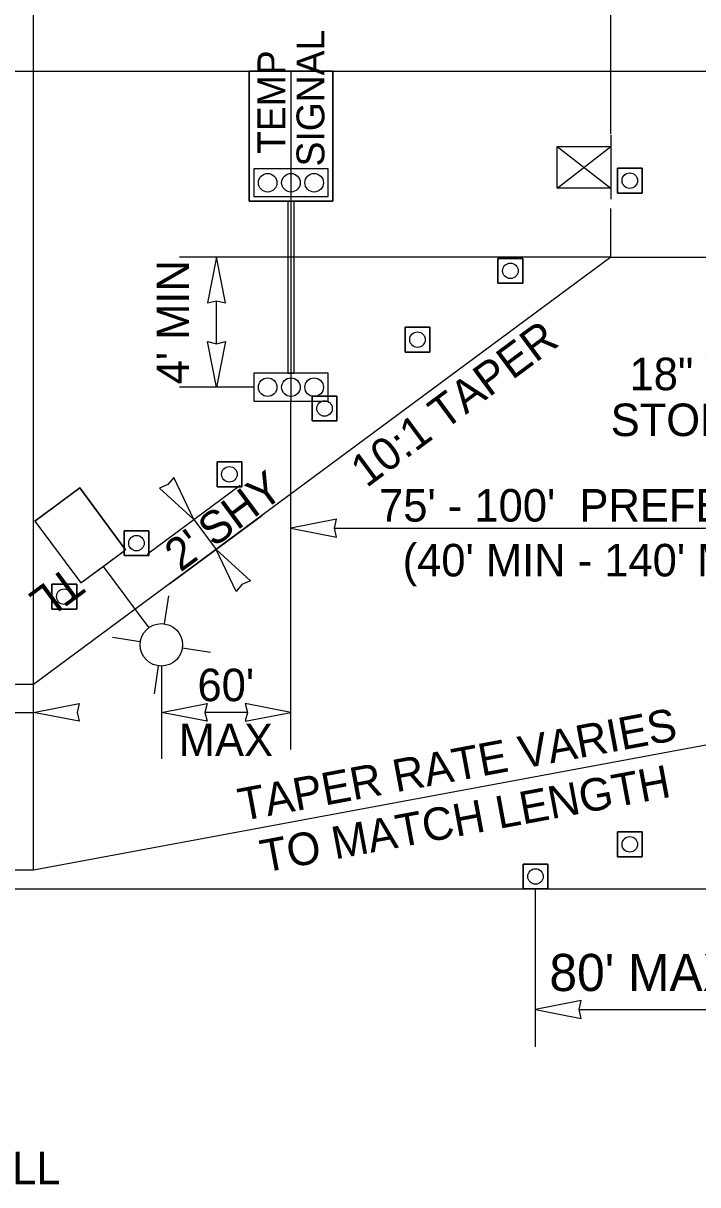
# Model space of a CAD drawing. Extents: x 99976 to 100136, y 99905 to 100011.
# Drawn here: x 100063.547 to 100064.999, y 99915.542 to 99918.043 of the extents above; entities that cross this region are included whole.
import ezdxf

# ---------------------------------------------------------------- set-up
doc = ezdxf.new("R2010")
doc.units = 0
for name, color, linetype in [('RD_ED_ShoulderPavedEdge', 7, 'Continuous'), ('RD_MK_LineEdgeWhite', 7, 'Continuous'), ('TR_SN_ConstructionSigns', 7, 'Continuous'), ('TR_WZ_PortableLightStandard', 7, 'Continuous'), ('TR_WZ_PortableSignMount5ftMinBlk-Wht', 7, 'Continuous'), ('TR_WZ_TempSignal', 7, 'Continuous'), ('TR_WZ_TrafficCone', 7, 'Continuous'), ('TR_WZ_WorkZoneDetails', 7, 'Continuous'), ('TR_WZ_WorkZoneTextCurrent', 7, 'Continuous')]:
    doc.layers.add(name, color=color, linetype=linetype)

msp = doc.modelspace()

# ---------------------------------------------------------------- linework, layer by layer
at = {"layer": 'RD_ED_ShoulderPavedEdge'}
for p, q in [((100075.6424, 99917.9393), (100060.3, 99917.9393)), ((100060.3, 99916.1793), (100075.6425, 99916.1793))]:
    msp.add_line(p, q, dxfattribs=at)
at = {"layer": 'RD_MK_LineEdgeWhite'}
for p, q in [((100064.8112, 99917.5393), (100063.5692, 99916.6193)), ((100064.8112, 99917.5393), (100075.6425, 99917.5393)), ((100063.5692, 99916.6193), (100060.3, 99916.6193)), ((100065.5008, 99916.5793), (100063.5692, 99916.2193)), ((100063.5692, 99916.2193), (100060.3, 99916.2193))]:
    msp.add_line(p, q, dxfattribs=at)
at = {"layer": 'TR_WZ_PortableLightStandard'}
for p, q in [((100063.5722, 99916.9712), (100063.6686, 99917.0426)), ((100063.6686, 99917.0426), (100063.7674, 99916.9093)), ((100063.7674, 99916.9093), (100063.6686, 99917.0426)), ((100063.5722, 99916.9712), (100063.671, 99916.8379)), ((100063.5722, 99916.9712), (100063.671, 99916.8379)), ((100063.671, 99916.8379), (100063.7674, 99916.9093)), ((100063.7192, 99916.8736), (100063.817, 99916.7415)), ((100063.8511, 99916.75), (100063.8601, 99916.8102)), ((100063.799, 99916.7114), (100063.7389, 99916.7204)), ((100063.8896, 99916.698), (100063.9498, 99916.689)), ((100063.8375, 99916.6594), (100063.8286, 99916.5992))]:
    msp.add_line(p, q, dxfattribs=at)
for points in [[(100063.6686, 99917.0426), (100063.6204, 99917.0069), (100063.5722, 99916.9712)], [(100063.671, 99916.8379), (100063.7192, 99916.8736), (100063.7674, 99916.9093)]]:
    msp.add_lwpolyline(points, dxfattribs=at)
msp.add_circle((100063.8443, 99916.7047), 0.0457, dxfattribs=at)
msp.add_circle((100063.8443, 99916.7047), 0.0457, dxfattribs=at)
at = {"layer": 'TR_WZ_PortableSignMount5ftMinBlk-Wht'}
for p, q in [((100064.8112, 99917.8019), (100064.8112, 99917.664)), ((100064.6962, 99917.6881), (100064.8112, 99917.7778)), ((100064.6962, 99917.7778), (100064.8112, 99917.6881)), ((100064.7535, 99917.7328), (100064.7535, 99917.7328)), ((100064.7537, 99917.7329), (100064.7537, 99917.7329))]:
    msp.add_line(p, q, dxfattribs=at)
msp.add_lwpolyline([(100064.6962, 99917.6881), (100064.6962, 99917.7778), (100064.8112, 99917.7778), (100064.8112, 99917.6881)], close=True, dxfattribs=at)
at = {"layer": 'TR_WZ_TempSignal'}
for p, q in [((100064.033, 99917.6596), (100064.033, 99917.9397)), ((100064.033, 99917.9397), (100064.2131, 99917.9397)), ((100064.2131, 99917.9397), (100064.033, 99917.9397)), ((100064.033, 99917.9397), (100064.033, 99917.6596)), ((100064.1231, 99917.9397), (100064.1231, 99917.2294)), ((100064.2131, 99917.9397), (100064.2131, 99917.6596)), ((100064.2131, 99917.6596), (100064.2131, 99917.9397)), ((100064.203, 99917.7295), (100064.0432, 99917.7295)), ((100064.0432, 99917.7295), (100064.0432, 99917.6696)), ((100064.203, 99917.6696), (100064.203, 99917.7295)), ((100064.2131, 99917.6596), (100064.033, 99917.6596)), ((100064.033, 99917.6596), (100064.1164, 99917.6596)), ((100064.0432, 99917.6696), (100064.203, 99917.6696)), ((100064.1298, 99917.6596), (100064.1164, 99917.6596)), ((100064.1164, 99917.6596), (100064.1164, 99917.2893)), ((100064.1164, 99917.6596), (100064.1298, 99917.6596)), ((100064.1298, 99917.2893), (100064.1298, 99917.6596)), ((100064.1298, 99917.6596), (100064.2131, 99917.6596)), ((100064.203, 99917.2893), (100064.0432, 99917.2893)), ((100064.0432, 99917.2893), (100064.0432, 99917.2294)), ((100064.1164, 99917.2893), (100064.1298, 99917.2893)), ((100064.203, 99917.2294), (100064.203, 99917.2893)), ((100064.0432, 99917.2294), (100064.203, 99917.2294))]:
    msp.add_line(p, q, dxfattribs=at)
for points in [[(100064.0432, 99917.7295), (100064.0432, 99917.6696), (100064.203, 99917.6696), (100064.203, 99917.7295), (100064.0432, 99917.7295)], [(100064.0432, 99917.2893), (100064.0432, 99917.2294), (100064.203, 99917.2294), (100064.203, 99917.2893), (100064.0432, 99917.2893)]]:
    msp.add_lwpolyline(points, dxfattribs=at)
for centre in [(100064.0731, 99917.6995), (100064.0731, 99917.6995), (100064.1231, 99917.6995), (100064.1231, 99917.6995), (100064.173, 99917.6995), (100064.173, 99917.6995), (100064.0731, 99917.2593), (100064.0731, 99917.2593), (100064.1231, 99917.2593), (100064.1231, 99917.2593), (100064.173, 99917.2593), (100064.173, 99917.2593)]:
    msp.add_circle(centre, 0.02, dxfattribs=at)
at = {"layer": 'TR_WZ_TrafficCone'}
for points in [[(100064.8789, 99917.6773), (100064.8256, 99917.6773), (100064.8256, 99917.7306), (100064.8789, 99917.7306), (100064.8789, 99917.6773)], [(100064.8789, 99917.7306), (100064.8256, 99917.7306), (100064.8256, 99917.6773), (100064.8789, 99917.6773), (100064.8789, 99917.7306)], [(100064.6221, 99917.4832), (100064.5687, 99917.4832), (100064.5687, 99917.5366), (100064.6221, 99917.5366), (100064.6221, 99917.4832)], [(100064.6221, 99917.5366), (100064.5687, 99917.5366), (100064.5687, 99917.4832), (100064.6221, 99917.4832), (100064.6221, 99917.5366)], [(100064.4221, 99917.3351), (100064.3687, 99917.3351), (100064.3687, 99917.3884), (100064.4221, 99917.3884), (100064.4221, 99917.3351)], [(100064.4221, 99917.3884), (100064.3687, 99917.3884), (100064.3687, 99917.3351), (100064.4221, 99917.3351), (100064.4221, 99917.3884)], [(100064.2221, 99917.1869), (100064.1687, 99917.1869), (100064.1687, 99917.2403), (100064.2221, 99917.2403), (100064.2221, 99917.1869)], [(100064.2221, 99917.2403), (100064.1687, 99917.2403), (100064.1687, 99917.1869), (100064.2221, 99917.1869), (100064.2221, 99917.2403)], [(100064.0174, 99917.0451), (100063.9641, 99917.0451), (100063.9641, 99917.0984), (100064.0174, 99917.0984), (100064.0174, 99917.0451)], [(100064.0174, 99917.0984), (100063.9641, 99917.0984), (100063.9641, 99917.0451), (100064.0174, 99917.0451), (100064.0174, 99917.0984)], [(100063.8174, 99916.8969), (100063.7641, 99916.8969), (100063.7641, 99916.9503), (100063.8174, 99916.9503), (100063.8174, 99916.8969)], [(100063.8174, 99916.9503), (100063.7641, 99916.9503), (100063.7641, 99916.8969), (100063.8174, 99916.8969), (100063.8174, 99916.9503)], [(100063.662, 99916.7818), (100063.6087, 99916.7818), (100063.6087, 99916.8352), (100063.662, 99916.8352), (100063.662, 99916.7818)], [(100063.662, 99916.8352), (100063.6087, 99916.8352), (100063.6087, 99916.7818), (100063.662, 99916.7818), (100063.662, 99916.8352)], [(100064.8789, 99916.2485), (100064.8256, 99916.2485), (100064.8256, 99916.3018), (100064.8789, 99916.3018), (100064.8789, 99916.2485)], [(100064.8789, 99916.3018), (100064.8256, 99916.3018), (100064.8256, 99916.2485), (100064.8789, 99916.2485), (100064.8789, 99916.3018)], [(100064.6761, 99916.1793), (100064.6227, 99916.1793), (100064.6227, 99916.2326), (100064.6761, 99916.2326), (100064.6761, 99916.1793)], [(100064.6761, 99916.2326), (100064.6227, 99916.2326), (100064.6227, 99916.1793), (100064.6761, 99916.1793), (100064.6761, 99916.2326)]]:
    msp.add_lwpolyline(points, dxfattribs=at)
for centre in [(100064.8523, 99917.704), (100064.5954, 99917.5099), (100064.3954, 99917.3617), (100064.1954, 99917.2136), (100063.9907, 99917.0718), (100063.7907, 99916.9236), (100063.6354, 99916.8085), (100064.8523, 99916.2751), (100064.6494, 99916.206)]:
    msp.add_circle(centre, 0.0167, dxfattribs=at)
at = {"layer": 'TR_WZ_WorkZoneDetails'}
for p, q in [((100063.5692, 99916.2193), (100063.5692, 99918.2793)), ((100064.8112, 99917.804), (100064.8112, 99918.2793)), ((100064.8112, 99917.5393), (100064.8112, 99917.644)), ((100064.0432, 99917.5393), (100063.8832, 99917.5393)), ((100064.8112, 99917.5393), (100064.0432, 99917.5393)), ((100063.9632, 99917.353), (100063.9632, 99917.4456)), ((100064.0432, 99917.2593), (100063.8832, 99917.2593)), ((100064.1231, 99916.4793), (100064.1231, 99917.2294)), ((100063.8141, 99916.9003), (100064.0141, 99917.0484)), ((100063.8621, 99916.8363), (100064.0617, 99916.9841)), ((100064.2168, 99916.956), (100065.4071, 99916.956)), ((100063.8443, 99916.659), (100063.8443, 99916.4593)), ((100063.2756, 99916.5593), (100063.5692, 99916.5593)), ((100064.0294, 99916.5593), (100063.9381, 99916.5593)), ((100064.6494, 99915.8393), (100064.6494, 99916.1793)), ((100064.7431, 99915.9193), (100065.4071, 99915.9193))]:
    msp.add_line(p, q, dxfattribs=at)
for points in [[(100063.9632, 99917.5393), (100063.9439, 99917.441), (100063.9632, 99917.4456), (100063.9825, 99917.441)], [(100063.9632, 99917.2593), (100063.9439, 99917.3576), (100063.9632, 99917.353), (100063.9825, 99917.3576)], [(100063.9143, 99916.9745), (100063.8713, 99917.0649), (100063.8585, 99917.0498), (100063.8403, 99917.042)], [(100064.1231, 99916.956), (100064.2214, 99916.9367), (100064.2168, 99916.956), (100064.2214, 99916.9753)], [(100063.9619, 99916.9102), (100064.0359, 99916.8427), (100064.0177, 99916.8349), (100064.0049, 99916.8198)], [(100063.5692, 99916.5593), (100063.6675, 99916.5786), (100063.6629, 99916.5593), (100063.6675, 99916.54)], [(100063.8443, 99916.5593), (100063.9426, 99916.5786), (100063.9381, 99916.5593), (100063.9426, 99916.54)], [(100064.1231, 99916.5593), (100064.0248, 99916.5786), (100064.0294, 99916.5593), (100064.0248, 99916.54)], [(100064.6494, 99915.9193), (100064.7477, 99915.9), (100064.7431, 99915.9193), (100064.7477, 99915.9386)]]:
    msp.add_lwpolyline(points, close=True, dxfattribs=at)
msp.add_lwpolyline([(100063.9143, 99916.9745), (100063.9619, 99916.9102)], dxfattribs=at)

# ---------------------------------------------------------------- texts
at = {"layer": 'TR_SN_ConstructionSigns'}
msp.add_text('COVER ALL', height=0.07, dxfattribs=at).set_placement((100063.1019, 99915.5432))
at = {"layer": 'TR_WZ_PortableLightStandard'}
msp.add_text('TL', height=0.07, rotation=216.5289, dxfattribs=at).set_placement((100063.6425, 99916.8765))
at = {"layer": 'TR_WZ_TempSignal'}
for s, p in [('SIGNAL', (100064.1951, 99917.7346)), ('TEMP', (100064.1111, 99917.7617))]:
    msp.add_text(s, height=0.06, rotation=90, dxfattribs=at).set_placement(p)
at = {"layer": 'TR_WZ_WorkZoneTextCurrent'}
for s, rotation, p in [("4' MIN", 90, (100063.9039, 99917.2654)), ('10:1 TAPER', 36.5289, (100064.2858, 99917.0415)), ('SHY', 36.5289, (100063.9571, 99916.9129)), ("2' ", 36.5289, (100063.8854, 99916.8598)), ("60'", 360, (100063.922, 99916.5833)), ('TAPER RATE VARIES', 10.5573, (100064.0168, 99916.3251)), ('MAX', 360, (100063.8817, 99916.4653)), ('TO MATCH LENGTH', 10.5573, (100064.0645, 99916.214))]:
    msp.add_text(s, height=0.07, rotation=rotation, dxfattribs=at).set_placement(p)
for s, height, p in [('18" WHITE', 0.07, (100064.8518, 99917.2529)), ('STOP BAR', 0.07, (100064.8112, 99917.1541)), ("75' - 100'  PREFERRED", 0.07, (100064.3128, 99916.97)), ("(40' MIN - 140' MAX)", 0.07, (100064.3635, 99916.852)), ("80' MAX", 0.08, (100064.6794, 99915.9593))]:
    msp.add_text(s, height=height, dxfattribs=at).set_placement(p)

doc.saveas('drawing.dxf')
